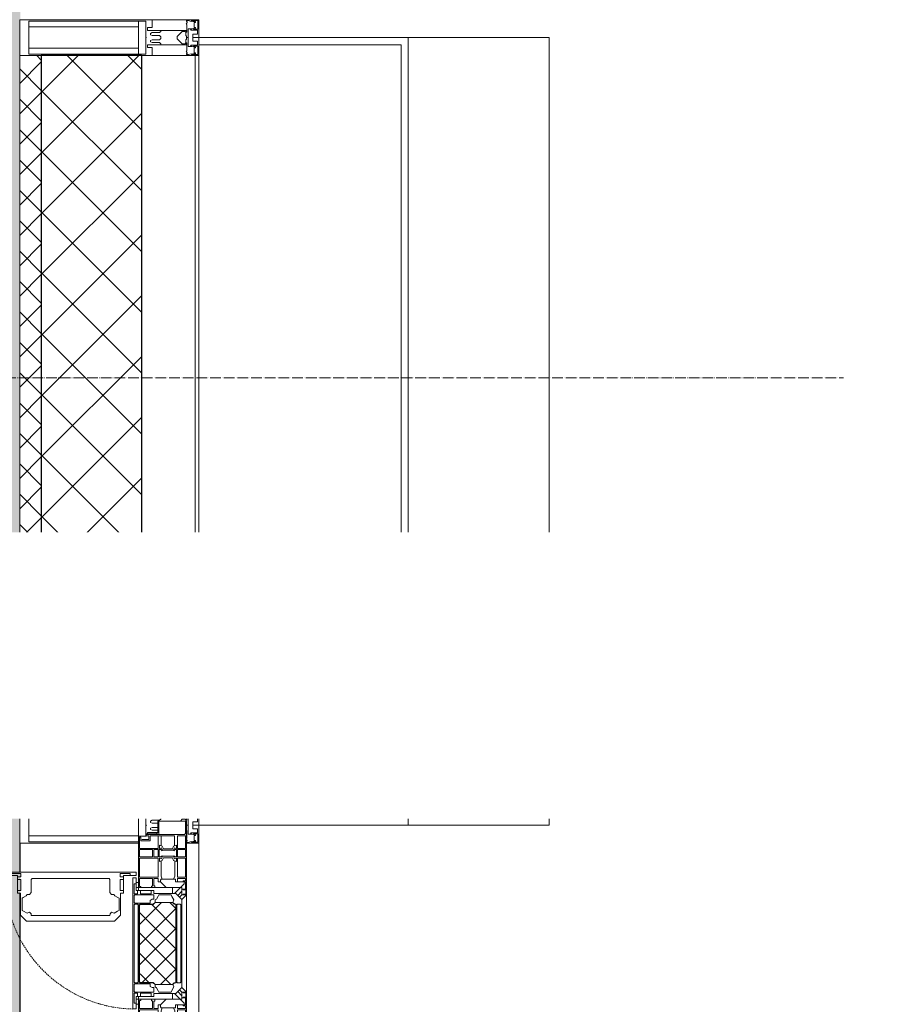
# Model space of a CAD drawing. Header units: millimetres. Extents: x -535184 to 178656, y -69521 to 68256.
# Tile 356 of 460: x -154803 to -153594, y 43697 to 45072. Entities that reach past the tile are written whole.
import ezdxf
from ezdxf import colors
from ezdxf.entities.mleader import LeaderData, LeaderLine
from ezdxf.math import Vec2, Vec3

# ---------------------------------------------------------------- set-up
doc = ezdxf.new("R2010")
doc.units = ezdxf.units.MM
for name, pattern in [('-D1-02х01', [3, 2, -1]), ('-D1d1-15x02', [19, 15, -2, 0, -2]), ('DASHDOT', [25.4, 12.7, -6.35, 0, -6.35])]:
    doc.linetypes.add(name, pattern=pattern)
for name, color, linetype, lineweight in [('_0', 7, 'Continuous', 13), ('A-COLS', 7, 'Continuous', 5), ('A-DETL-GENF', 7, 'Continuous', 5), ('A-GLAZ', 7, 'Continuous', 5), ('A-GLAZ-CURT', 8, 'Continuous', 5), ('A-GLAZ-CWMG', 8, 'Continuous', 5), ('A-WALL', 7, 'Continuous', 5), ('A-WALL-FNSH', 8, 'Continuous', 5), ('dim_razv', 93, 'DASHDOT', 9), ('I-WALL', 7, 'Continuous', 5), ('S-GRID', 7, 'Continuous', 5)]:
    doc.layers.add(name, color=color, linetype=linetype, lineweight=lineweight)
doc.styles.add('In tre', font='isocpeur.ttf', dxfattribs={"width": 0.8, "oblique": 10})

# ---------------------------------------------------------------- blocks, each defined once
blk = doc.blocks.new('Rectangular Mullion - 50Wx250H-2623690-50_AS_M_L11')
at = {"layer": 'A-DETL-GENF'}
for p, q in [((-25, 65.2), (-25, 250)), ((-25, 250), (0, 250)), ((25, 250), (0, 250)), ((25, 65.2), (25, 250)), ((-23, 237.3), (0, 237.3)), ((-23, 237.3), (-23, 73.6)), ((-14.9, 84), (-14.9, 237.3)), ((23, 237.3), (0, 237.3)), ((14.9, 84), (14.9, 237.3)), ((23, 237.3), (23, 73.6)), ((0, 84), (-23, 84)), ((0, 84), (23, 84)), ((-0.5, 73.6), (-23, 73.6)), ((-14, 71.3), (-14, 65.2)), ((-10, 71.3), (-14, 71.3)), ((-10, 53), (-10, 71.3)), ((0.5, 73.6), (23, 73.6)), ((10, 71.3), (14, 71.3)), ((10, 53), (10, 71.3)), ((14, 71.3), (14, 65.2)), ((-14, 65.2), (-25, 65.2)), ((-7, 65.2), (-5.9, 67.3)), ((-7, 65.2), (-7, 54.7)), ((-4.1, 67.3), (-5.9, 67.3)), ((-4.1, 67.3), (-2.9, 65.1)), ((-2.9, 65.1), (-2.9, 54.6)), ((4.1, 67.3), (2.9, 65.1)), ((2.9, 65.1), (2.9, 54.6)), ((4.1, 67.3), (5.9, 67.3)), ((7, 65.2), (5.9, 67.3)), ((7, 65.2), (7, 54.7)), ((14, 65.2), (25, 65.2)), ((-8.7, 53), (-10, 53)), ((-10, 53), (-10, 17)), ((-8.7, 53), (-7, 54.7)), ((-1.3, 53), (-2.9, 54.6)), ((0, 53), (-1.3, 53)), ((0, 53), (1.3, 53)), ((1.3, 53), (2.9, 54.6)), ((8.7, 53), (7, 54.7)), ((8.7, 53), (10, 53)), ((10, 53), (10, 17)), ((-8.5, 23), (-1.5, 30)), ((-1.5, 30), (0, 30)), ((1.5, 30), (0, 30)), ((8.5, 23), (1.5, 30)), ((-23.8, 14.6), (-25, 14.2)), ((-25, 0), (-25, 14.2)), ((-22.3, 17), (-23.8, 17)), ((-23.8, 17), (-23.8, 14.6)), ((-22.5, 10.6), (-23.8, 14.6)), ((-22.3, 17), (-22.3, 16)), ((-22.3, 16), (-21.3, 16)), ((-19, 17.6), (-21.3, 16)), ((-18.4, 16.6), (-19, 17.6)), ((-7.4, 16.6), (-18.4, 16.6)), ((-12.2, 9), (-12.2, 14.8)), ((-12.2, 14.8), (0, 14.8)), ((-10, 17), (-7.5, 17)), ((-8.5, 18.5), (-8.5, 23)), ((-7.5, 18.5), (-8.5, 18.5)), ((-7.5, 17), (-7.5, 18.5)), ((-7.4, 18), (-7.4, 16.6)), ((-2.6, 18), (-7.4, 18)), ((-2.6, 18), (-2.6, 16.8)), ((-2.6, 16.8), (0, 16.8)), ((2.6, 16.8), (0, 16.8)), ((0, 14.8), (0, 16.8)), ((0, 14.8), (0, 16.8)), ((12.2, 14.8), (0, 14.8)), ((2.6, 18), (2.6, 16.8)), ((2.6, 18), (7.4, 18)), ((7.4, 18), (7.4, 16.6)), ((7.4, 16.6), (18.4, 16.6)), ((7.5, 18.5), (8.5, 18.5)), ((7.5, 17), (7.5, 18.5)), ((10, 17), (7.5, 17)), ((8.5, 18.5), (8.5, 23)), ((12.2, 9), (12.2, 14.8)), ((18.4, 16.6), (19, 17.6)), ((19, 17.6), (21.3, 16)), ((22.3, 16), (21.3, 16)), ((22.3, 17), (22.3, 16)), ((22.3, 17), (23.8, 17)), ((22.5, 10.6), (23.8, 14.6)), ((23.8, 17), (23.8, 14.6)), ((23.8, 14.6), (25, 14.2)), ((25, 0), (25, 14.2)), ((-22.5, 10.6), (-23.7, 9.9)), ((-23.7, 1.3), (-23.7, 9.9)), ((-23.7, 1.3), (-11.8, 1.3)), ((-23.2, 10.2), (-22.5, 8)), ((-22.5, 8), (-22.5, 4.5)), ((-21.3, 4.5), (-22.5, 4.5)), ((-21.3, 4.5), (-21.3, 6.5)), ((-21.3, 6.5), (-14.2, 6.5)), ((-14.2, 6.5), (-14.2, 4.5)), ((-13.2, 4.5), (-14.2, 4.5)), ((-13.2, 4.5), (-12.2, 7.2)), ((-12.7, 7.6), (-11.3, 11.4)), ((-12.7, 7.6), (-11.8, 6.9)), ((-11.8, 1.3), (-11.8, 6.9)), ((-10.5, 11.2), (-11.3, 11.4)), ((-10.5, 1.5), (-10.5, 11.2)), ((-4.8, 1.5), (-10.5, 1.5)), ((0, 8), (-4.8, 8)), ((-4.8, 1.5), (-4.8, 8)), ((0, 0), (0, 8)), ((0, 8), (4.8, 8)), ((0, 0), (0, 8)), ((4.8, 1.5), (4.8, 8)), ((4.8, 1.5), (10.5, 1.5)), ((10.5, 11.2), (11.3, 11.4)), ((10.5, 1.5), (10.5, 11.2)), ((12.7, 7.6), (11.3, 11.4)), ((12.7, 7.6), (11.8, 6.9)), ((11.8, 1.3), (11.8, 6.9)), ((23.7, 1.3), (11.8, 1.3)), ((13.2, 4.5), (12.2, 7.2)), ((13.2, 4.5), (14.2, 4.5)), ((21.3, 6.5), (14.2, 6.5)), ((14.2, 6.5), (14.2, 4.5)), ((21.3, 4.5), (21.3, 6.5)), ((21.3, 4.5), (22.5, 4.5)), ((22.5, 10.6), (23.7, 9.9)), ((23.2, 10.2), (22.5, 8)), ((22.5, 8), (22.5, 4.5)), ((23.7, 1.3), (23.7, 9.9)), ((-25, 0), (0, 0)), ((25, 0), (0, 0))]:
    blk.add_line(p, q, dxfattribs=at)
for centre, start, end in [((-0.5, 73.1), 360, 90), ((0.5, 73.1), 90, 180)]:
    blk.add_arc(centre, 0.5, start, end, dxfattribs=at)
blk = doc.blocks.new('Rectangular Mullion - R_StandardFrame_50Wx250H-4796333-50_AS_M_L11')
at = {"layer": 'A-GLAZ-CWMG', "lineweight": 9}
for p, q in [((-25, -250), (-25, 0)), ((-25, 0), (25, 0)), ((25, 0), (25, -250)), ((25, -250), (-25, -250))]:
    blk.add_line(p, q, dxfattribs=at)
blk = doc.blocks.new('Rectangular Mullion - 50Wx250H-V1-50_AS_M_L11')
at = {"layer": 'A-DETL-GENF'}
for p, q in [((-25, 84), (-25, 250)), ((-25, 250), (0, 250)), ((25, 250), (0, 250)), ((25, 65.2), (25, 250)), ((-23, 237.3), (0, 237.3)), ((-23, 237.3), (-23, 84)), ((-14.9, 84), (-14.9, 237.3)), ((23, 237.3), (0, 237.3)), ((14.9, 84), (14.9, 237.3)), ((23, 237.3), (23, 73.6)), ((0, 84), (-15, 84)), ((0, 84), (23, 84)), ((-0.5, 73.6), (-15, 73.6)), ((-10, 71.3), (-12, 71.3)), ((-10, 57.4), (-10, 71.3)), ((0.5, 73.6), (23, 73.6)), ((10, 71.3), (14, 71.3)), ((10, 53), (10, 71.3)), ((14, 71.3), (14, 65.2)), ((-7, 65.2), (-5.9, 67.3)), ((-7, 65.2), (-7, 57)), ((-4.1, 67.3), (-5.9, 67.3)), ((-4.1, 67.3), (-2.9, 65.1)), ((-2.9, 65.1), (-2.9, 57)), ((4.1, 67.3), (2.9, 65.1)), ((2.9, 65.1), (2.9, 57)), ((4.1, 67.3), (5.9, 67.3)), ((7, 65.2), (5.9, 67.3)), ((7, 65.2), (7, 54.7)), ((14, 65.2), (25, 65.2)), ((8.7, 53), (7, 54.7)), ((8.7, 53), (10, 53)), ((10, 53), (10, 17)), ((-23.8, 14.6), (-25, 14.2)), ((-25, 0), (-25, 14.2)), ((-23.8, 17), (-23.8, 14.6)), ((-22.5, 10.6), (-23.8, 14.6)), ((-22.3, 17), (-22.3, 16)), ((-22.3, 16), (-21.3, 16)), ((-19.9, 17), (-21.3, 16)), ((-7.4, 16.6), (-18.4, 16.6)), ((-12.2, 9), (-12.2, 14.8)), ((-12.2, 14.8), (0, 14.8)), ((-2.6, 16.8), (0, 16.8)), ((2.6, 16.8), (0, 16.8)), ((0, 14.8), (0, 16.8)), ((0, 14.8), (0, 16.8)), ((12.2, 14.8), (0, 14.8)), ((8.5, 23), (6, 25.5)), ((6, 18), (7.4, 18)), ((7.4, 18), (7.4, 16.6)), ((7.4, 16.6), (18.4, 16.6)), ((7.5, 18.5), (8.5, 18.5)), ((7.5, 17), (7.5, 18.5)), ((10, 17), (7.5, 17)), ((8.5, 18.5), (8.5, 23)), ((12.2, 9), (12.2, 14.8)), ((18.4, 16.6), (19, 17.6)), ((19, 17.6), (21.3, 16)), ((22.3, 16), (21.3, 16)), ((22.3, 17), (22.3, 16)), ((22.3, 17), (23.8, 17)), ((22.5, 10.6), (23.8, 14.6)), ((23.8, 17), (23.8, 14.6)), ((23.8, 14.6), (25, 14.2)), ((25, 0), (25, 14.2)), ((-22.5, 10.6), (-23.7, 9.9)), ((-23.7, 1.3), (-23.7, 9.9)), ((-23.7, 1.3), (-11.8, 1.3)), ((-23.2, 10.2), (-22.5, 8)), ((-22.5, 8), (-22.5, 4.5)), ((-21.3, 4.5), (-22.5, 4.5)), ((-21.3, 4.5), (-21.3, 6.5)), ((-21.3, 6.5), (-14.2, 6.5)), ((-14.2, 6.5), (-14.2, 4.5)), ((-13.2, 4.5), (-14.2, 4.5)), ((-13.2, 4.5), (-12.2, 7.2)), ((-12.7, 7.6), (-11.3, 11.4)), ((-12.7, 7.6), (-11.8, 6.9)), ((-11.8, 1.3), (-11.8, 6.9)), ((-10.5, 11.2), (-11.3, 11.4)), ((-10.5, 1.5), (-10.5, 11.2)), ((-4.8, 1.5), (-10.5, 1.5)), ((0, 8), (-4.8, 8)), ((-4.8, 1.5), (-4.8, 8)), ((0, 0), (0, 8)), ((0, 8), (4.8, 8)), ((0, 0), (0, 8)), ((4.8, 1.5), (4.8, 8)), ((4.8, 1.5), (10.5, 1.5)), ((10.5, 11.2), (11.3, 11.4)), ((10.5, 1.5), (10.5, 11.2)), ((12.7, 7.6), (11.3, 11.4)), ((12.7, 7.6), (11.8, 6.9)), ((11.8, 1.3), (11.8, 6.9)), ((23.7, 1.3), (11.8, 1.3)), ((13.2, 4.5), (12.2, 7.2)), ((13.2, 4.5), (14.2, 4.5)), ((21.3, 6.5), (14.2, 6.5)), ((14.2, 6.5), (14.2, 4.5)), ((21.3, 4.5), (21.3, 6.5)), ((21.3, 4.5), (22.5, 4.5)), ((22.5, 10.6), (23.7, 9.9)), ((23.2, 10.2), (22.5, 8)), ((22.5, 8), (22.5, 4.5)), ((23.7, 1.3), (23.7, 9.9)), ((-25, 0), (0, 0)), ((25, 0), (0, 0))]:
    blk.add_line(p, q, dxfattribs=at)
for centre, start, end in [((-0.5, 73.1), 360, 90), ((0.5, 73.1), 90, 180)]:
    blk.add_arc(centre, 0.5, start, end, dxfattribs=at)
blk = doc.blocks.new('Rectangular Mullion - R_StandardFrame_50Wx250H-4796332-50_AS_M_L11')
at = {"layer": 'A-GLAZ-CWMG', "lineweight": 9}
for p, q in [((-25, -17), (-25, 0)), ((-25, 0), (25, 0)), ((25, 0), (25, -250)), ((-25, -250), (-25, -84)), ((25, -250), (-25, -250))]:
    blk.add_line(p, q, dxfattribs=at)
blk = doc.blocks.new('A_PAN_Створка - 383мм-V6-50_AS_M_L11')
at = {"layer": 'A-GLAZ-CURT'}
h = blk.add_hatch(dxfattribs=at)
h.set_pattern_fill('FP_11', color=256, style=0, pattern_type=2)
h.set_pattern_definition([(315, (-17560, 37700), (14.142136, 14.142136), []), (45, (-17560, 37700), (-14.142136, 14.142136), [])])
h.paths.add_polyline_path([(-57.2, 60.8), (-57.2, 36.4), (-54.9, 34.1), (-54.5, 31.8), (54.5, 31.8), (54.9, 34.1), (57.2, 36.4), (57.2, 60.8), (54.6, 63.4), (53.6, 82.7), (-54.6, 81.8), (-54.6, 63.4)])
at = {"layer": 'A-DETL-GENF', "color": 9, "true_color": 0xc8c8c8}
for p, q in [((95.1, 270.5), (95.1, 252.9)), ((99.6, 270.5), (95.1, 270.5)), ((97.9, 262.4), (95.1, 262.4)), ((97.9, 262.4), (97.9, 248.4)), ((99.6, 270.5), (99.6, 87.5)), ((39.7, 249), (31.1, 240.4)), ((70.1, 249), (39.7, 249)), ((70.1, 252.9), (70.1, 249)), ((95.1, 252.9), (70.1, 252.9)), ((74.1, 248.4), (74.1, 252.9)), ((89.1, 248.4), (74.1, 248.4)), ((89.1, 252.9), (89.1, 248.4)), ((93.1, 248.4), (93.1, 252.9)), ((97.9, 248.4), (93.1, 248.4)), ((31.1, 117.6), (31.1, 240.4)), ((41.4, 234.2), (39.1, 233.8)), ((39.1, 179), (39.1, 233.8)), ((41.4, 234.2), (43.5, 236.3)), ((45, 244.7), (42.3, 239.8)), ((42.3, 239.8), (43.5, 236.3)), ((45.9, 246.8), (45, 244.7)), ((63.3, 246.8), (45.9, 246.8)), ((64.1, 245), (63.3, 246.8)), ((64.1, 245), (66.7, 241)), ((66.7, 241), (68.6, 239.7)), ((68.6, 239.7), (68.6, 236.4)), ((68.6, 236.4), (71.1, 233.9)), ((71.1, 233.9), (89.5, 233.9)), ((89.5, 233.9), (90.6, 232.8)), ((90.6, 125.2), (90.6, 232.8)), ((39.1, 179), (39.1, 124.2)), ((41.4, 123.8), (39.1, 124.2)), ((41.4, 123.8), (43.5, 121.7)), ((68.6, 121.6), (71.1, 124.1)), ((71.1, 124.1), (89.5, 124.1)), ((89.5, 124.1), (90.6, 125.2)), ((39.7, 109), (31.1, 117.6)), ((42.3, 118.2), (43.5, 121.7)), ((45, 113.3), (42.3, 118.2)), ((45.9, 111.2), (45, 113.3)), ((63.3, 111.2), (45.9, 111.2)), ((64.1, 113), (63.3, 111.2)), ((64.1, 113), (66.7, 117)), ((66.7, 117), (68.6, 118.3)), ((68.6, 118.3), (68.6, 121.6)), ((70.1, 109), (39.7, 109)), ((70.1, 105.1), (70.1, 109)), ((95.1, 105.1), (70.1, 105.1)), ((74.1, 109.6), (74.1, 105.1)), ((89.1, 109.6), (74.1, 109.6)), ((89.1, 105.1), (89.1, 109.6)), ((93.1, 109.6), (93.1, 105.1)), ((97.9, 109.6), (93.1, 109.6)), ((95.1, 87.5), (95.1, 105.1)), ((97.9, 95.6), (97.9, 109.6)), ((97.9, 95.6), (95.1, 95.6)), ((99.6, 87.5), (95.1, 87.5))]:
    blk.add_line(p, q, dxfattribs=at)
at = {"layer": 'A-DETL-GENF'}
for p, q in [((-91.5, 92), (-91.5, 87.5)), ((-91.5, 92), (91.5, 92)), ((-91.5, 87.5), (-73.9, 87.5)), ((-83.4, 90.3), (-69.4, 90.3)), ((-83.4, 90.3), (-83.4, 87.5)), ((-73.9, 87.5), (-73.9, 62.5)), ((-69.4, 85.5), (-73.9, 85.5)), ((-69.4, 90.3), (-69.4, 85.5)), ((-67.9, 89.3), (-66.9, 90.3)), ((-67.9, 62.5), (-67.9, 89.3)), ((-66.9, 90.3), (-57.4, 90.3)), ((-57.4, 90.3), (-56.4, 89.4)), ((-56.4, 89.4), (-56.4, 67.7)), ((-53.9, 90.3), (-54.9, 89.3)), ((-54.9, 89.3), (-54.9, 85.6)), ((-54.9, 85.6), (-53.9, 84.6)), ((-54.9, 81.9), (-53.8, 83)), ((-53.6, 82.7), (-54.6, 81.8)), ((53.9, 90.3), (-53.9, 90.3)), ((-53.9, 84.6), (53.9, 84.6)), ((53.8, 83), (-53.8, 83)), ((53.6, 82.7), (-53.6, 82.7)), ((54.6, 81.8), (53.6, 82.7)), ((54.9, 81.9), (53.8, 83)), ((53.9, 90.3), (54.9, 89.3)), ((54.9, 85.6), (53.9, 84.6)), ((54.9, 89.3), (54.9, 85.6)), ((57.4, 90.3), (56.4, 89.4)), ((56.4, 89.4), (56.4, 67.7)), ((66.9, 90.3), (57.4, 90.3)), ((67.9, 89.3), (66.9, 90.3)), ((67.9, 62.5), (67.9, 89.3)), ((69.4, 90.3), (69.4, 85.5)), ((83.4, 90.3), (69.4, 90.3)), ((69.4, 85.5), (73.9, 85.5)), ((91.5, 87.5), (73.9, 87.5)), ((73.9, 87.5), (73.9, 62.5)), ((83.4, 90.3), (83.4, 87.5)), ((91.5, 92), (91.5, 87.5)), ((-73.9, 81.5), (-69.4, 81.5)), ((-69.4, 81.5), (-69.4, 66.5)), ((-54.9, 63.5), (-54.9, 81.9)), ((-54.6, 81.8), (-54.6, 63.4)), ((54.6, 63.4), (54.6, 81.8)), ((54.9, 63.5), (54.9, 81.9)), ((69.4, 81.5), (69.4, 66.5)), ((73.9, 81.5), (69.4, 81.5)), ((-69.4, 66.5), (-73.9, 66.5)), ((-73.9, 62.5), (-70, 62.5)), ((-70, 62.5), (-70, 32.1)), ((-61.7, 62.5), (-67.9, 62.5)), ((-66, 56.5), (-67.8, 55.7)), ((-67.8, 55.7), (-67.8, 38.3)), ((-66, 56.5), (-62, 59.1)), ((-62, 59.1), (-60.7, 61)), ((-60.1, 67.7), (-61.7, 64.9)), ((-61.7, 64.9), (-61.7, 62.5)), ((-60.7, 61), (-57.4, 61)), ((-56.4, 67.7), (-60.1, 67.7)), ((-57.4, 61), (-54.9, 63.5)), ((-54.6, 63.4), (-57.2, 60.8)), ((-57.2, 60.8), (-57.2, 36.4)), ((57.2, 60.8), (54.6, 63.4)), ((57.4, 61), (54.9, 63.5)), ((56.4, 67.7), (60.1, 67.7)), ((57.2, 36.4), (57.2, 60.8)), ((60.7, 61), (57.4, 61)), ((60.1, 67.7), (61.7, 64.9)), ((62, 59.1), (60.7, 61)), ((61.7, 64.9), (61.7, 62.5)), ((61.7, 62.5), (67.9, 62.5)), ((66, 56.5), (62, 59.1)), ((66, 56.5), (67.8, 55.7)), ((67.8, 55.7), (67.8, 38.3)), ((69.4, 66.5), (73.9, 66.5)), ((70, 62.5), (70, 32.1)), ((73.9, 62.5), (70, 62.5)), ((-70, 32.1), (-61.4, 23.5)), ((-67.8, 38.3), (-65.7, 37.4)), ((-65.7, 37.4), (-60.8, 34.7)), ((-60.8, 34.7), (-57.3, 35.9)), ((-55.2, 33.8), (-57.3, 35.9)), ((-57.2, 36.4), (-54.9, 34.1)), ((-55.2, 33.8), (-54.8, 31.5)), ((-54.9, 34.1), (-54.5, 31.8)), ((-53.9, 30.5), (-54.9, 29.5)), ((-54.9, 29.5), (-54.9, 25.8)), ((0, 31.5), (-54.8, 31.5)), ((-54.5, 31.8), (54.5, 31.8)), ((53.9, 30.5), (-53.9, 30.5)), ((0, 31.5), (54.8, 31.5)), ((53.9, 30.5), (54.9, 29.5)), ((54.5, 31.8), (54.9, 34.1)), ((55.2, 33.8), (54.8, 31.5)), ((54.9, 34.1), (57.2, 36.4)), ((54.9, 29.5), (54.9, 25.8)), ((55.2, 33.8), (57.3, 35.9)), ((60.8, 34.7), (57.3, 35.9)), ((65.7, 37.4), (60.8, 34.7)), ((70, 32.1), (61.4, 23.5)), ((67.8, 38.3), (65.7, 37.4)), ((61.4, 23.5), (-61.4, 23.5)), ((-54.9, 25.8), (-53.9, 24.8)), ((-53.9, 24.8), (53.9, 24.8)), ((54.9, 25.8), (53.9, 24.8))]:
    blk.add_line(p, q, dxfattribs=at)
at = {"layer": 'A-GLAZ'}
for p, q in [((-150, 84), (-78, 84)), ((-150, 73.5), (-150, 84)), ((-148.5, 82.5), (-132.4, 82.5)), ((-148.5, 81), (-148.5, 82.5)), ((-132.4, 56.6), (-132.4, 82.5)), ((-131, 82.5), (-120.8, 82.5)), ((-131, 82.5), (-131, 64.6)), ((-120.8, 82.5), (-120.8, 64.6)), ((-119.3, 82.5), (-92.5, 82.5)), ((-119.3, 56.6), (-119.3, 82.5)), ((-92.5, 56.6), (-92.5, 82.5)), ((-91.5, 92), (91.5, 92)), ((-91.5, 87.5), (-91.5, 92)), ((-73.9, 87.5), (-91.5, 87.5)), ((-90.8, 82.5), (-79.5, 82.5)), ((-90.8, 64.6), (-90.8, 82.5)), ((-85, 84), (-85, 87.5)), ((-85, 87.5), (-78, 87.5)), ((-78, 84), (-85, 84)), ((-79.5, 82.5), (-79.5, 80.6)), ((-78, 87.5), (-78, 84)), ((-78, 84), (-73.9, 84)), ((-78, 84), (-78, 23.5)), ((-73.9, 62.5), (-73.9, 87.5)), ((73.9, 87.5), (73.9, 62.5)), ((91.5, 87.5), (73.9, 87.5)), ((73.9, 84), (78, 84)), ((78, 87.5), (78, 84)), ((85, 87.5), (78, 87.5)), ((78, 84), (85, 84)), ((78, 84), (150, 84)), ((78, 23.5), (78, 84)), ((90.8, 82.5), (79.5, 82.5)), ((79.5, 82.5), (79.5, 80.6)), ((85, 84), (85, 87.5)), ((90.8, 64.6), (90.8, 82.5)), ((91.5, 92), (91.5, 87.5)), ((119.3, 82.5), (92.5, 82.5)), ((92.5, 56.6), (92.5, 82.5)), ((119.3, 56.6), (119.3, 82.5)), ((120.8, 82.5), (120.8, 64.6)), ((131, 82.5), (120.8, 82.5)), ((131, 82.5), (131, 64.6)), ((132.4, 56.6), (132.4, 82.5)), ((148.5, 82.5), (132.4, 82.5)), ((148.5, 81), (148.5, 82.5)), ((150, 84), (150, 73.5)), ((-153, 73.5), (-150, 73.5)), ((-153, 60), (-153, 73.5)), ((-152, 20), (-152, 73.5)), ((-150.5, 69.5), (-150.5, 73.5)), ((-145, 69.5), (-150.5, 69.5)), ((-143.5, 81), (-148.5, 81)), ((-145, 69.5), (-145, 79.5)), ((-143.5, 68), (-143.5, 81)), ((-79.5, 80.6), (-78, 80.6)), ((79.5, 80.6), (78, 80.6)), ((143.5, 81), (148.5, 81)), ((143.5, 68), (143.5, 81)), ((145, 69.5), (145, 79.5)), ((145, 69.5), (150.5, 69.5)), ((150, 73.5), (153, 73.5)), ((150.5, 69.5), (150.5, 73.5)), ((152, 20), (152, 73.5)), ((153, 73.5), (153, 60)), ((-171, 57), (-156, 57)), ((-171, 17), (-171, 57)), ((-171, 55.5), (-152, 55.5)), ((-150.5, 33.6), (-150.5, 68)), ((-150.5, 68), (-143.5, 68)), ((-150.5, 56.6), (-132.4, 56.6)), ((-131, 64.6), (-120.8, 64.6)), ((-131, 56.5), (-131, 62.6)), ((-120.8, 62.6), (-131, 62.6)), ((-131, 56.5), (-120.8, 56.5)), ((-131, 55.1), (-131, 52.7)), ((-120.8, 55.1), (-131, 55.1)), ((-120.8, 56.5), (-120.8, 62.6)), ((-120.8, 55.1), (-120.8, 52.7)), ((-92.5, 56.6), (-119.3, 56.6)), ((-80.1, 64.6), (-90.8, 64.6)), ((-90.8, 62.7), (-90.8, 56.6)), ((-80.4, 62.7), (-90.8, 62.7)), ((-90.8, 56.6), (-85.9, 56.6)), ((-85.9, 56.6), (-85.9, 53.5)), ((-80.4, 61.1), (-80.4, 62.7)), ((-78, 61.1), (-80.4, 61.1)), ((-80.1, 66.1), (-80.1, 64.6)), ((-78, 66.1), (-80.1, 66.1)), ((-78, 66.1), (-78, 61.1)), ((-70, 62.5), (-73.9, 62.5)), ((-70, 32.1), (-70, 62.5)), ((70, 62.5), (70, 32.1)), ((73.9, 62.5), (70, 62.5)), ((78, 66.1), (78, 61.1)), ((78, 66.1), (80.1, 66.1)), ((78, 61.1), (80.4, 61.1)), ((80.1, 66.1), (80.1, 64.6)), ((80.1, 64.6), (90.8, 64.6)), ((80.4, 62.7), (90.8, 62.7)), ((80.4, 61.1), (80.4, 62.7)), ((85.9, 56.6), (85.9, 53.5)), ((90.8, 56.6), (85.9, 56.6)), ((90.8, 62.7), (90.8, 56.6)), ((92.5, 56.6), (119.3, 56.6)), ((131, 64.6), (120.8, 64.6)), ((120.8, 56.5), (120.8, 62.6)), ((120.8, 62.6), (131, 62.6)), ((131, 56.5), (120.8, 56.5)), ((120.8, 55.1), (120.8, 52.7)), ((120.8, 55.1), (131, 55.1)), ((131, 56.5), (131, 62.6)), ((131, 55.1), (131, 52.7)), ((150.5, 56.6), (132.4, 56.6)), ((150.5, 68), (143.5, 68)), ((150.5, 33.6), (150.5, 68)), ((171, 55.5), (152, 55.5)), ((156, 57), (171, 57)), ((171, 57), (171, 17)), ((-136.4, 52.4), (-150.5, 52.4)), ((-137.2, 54.8), (-135.8, 50.8)), ((-132.5, 54.8), (-137.2, 54.8)), ((-132.1, 49), (-135.8, 50.8)), ((-132.5, 53.8), (-133.4, 52)), ((-133.4, 52), (-130.1, 50.4)), ((-132.5, 53.8), (-132.5, 54.8)), ((-132.1, 49), (-132.1, 36.8)), ((-129.4, 51.1), (-131, 52.7)), ((-130.1, 50.4), (-129.4, 51.1)), ((-130.1, 35.3), (-130.1, 50.4)), ((-122.4, 51.1), (-120.8, 52.7)), ((-121.7, 50.4), (-122.4, 51.1)), ((-118.4, 52), (-121.7, 50.4)), ((-121.7, 35.3), (-121.7, 50.4)), ((-119.7, 49), (-115.9, 50.8)), ((-119.7, 49), (-119.7, 36.8)), ((-119.3, 54.8), (-114.6, 54.8)), ((-119.3, 53.8), (-119.3, 54.8)), ((-119.3, 53.8), (-118.4, 52)), ((-114.6, 54.8), (-115.9, 50.8)), ((-94.1, 52.5), (-115.3, 52.5)), ((-89.9, 50.9), (-94.1, 52.5)), ((-89.9, 52.2), (-88.6, 53.5)), ((-89.9, 52.2), (-89.9, 50.9)), ((-89.9, 35.1), (-89.9, 50.9)), ((-85.9, 53.5), (-88.6, 53.5)), ((-85.9, 53.5), (-78, 45.6)), ((-78, 45.6), (-78, 36.8)), ((85.9, 53.5), (78, 45.6)), ((78, 45.6), (78, 36.8)), ((85.9, 53.5), (88.6, 53.5)), ((89.9, 52.2), (88.6, 53.5)), ((89.9, 50.9), (94.1, 52.5)), ((89.9, 52.2), (89.9, 50.9)), ((89.9, 35.1), (89.9, 50.9)), ((94.1, 52.5), (115.3, 52.5)), ((114.6, 54.8), (115.9, 50.8)), ((119.3, 54.8), (114.6, 54.8)), ((119.7, 49), (115.9, 50.8)), ((119.3, 53.8), (118.4, 52)), ((118.4, 52), (121.7, 50.4)), ((119.3, 53.8), (119.3, 54.8)), ((119.7, 49), (119.7, 36.8)), ((122.4, 51.1), (120.8, 52.7)), ((121.7, 50.4), (122.4, 51.1)), ((121.7, 35.3), (121.7, 50.4)), ((129.4, 51.1), (131, 52.7)), ((130.1, 50.4), (129.4, 51.1)), ((133.4, 52), (130.1, 50.4)), ((130.1, 35.3), (130.1, 50.4)), ((132.1, 49), (135.8, 50.8)), ((132.1, 49), (132.1, 36.8)), ((132.5, 54.8), (137.2, 54.8)), ((132.5, 53.8), (132.5, 54.8)), ((132.5, 53.8), (133.4, 52)), ((137.2, 54.8), (135.8, 50.8)), ((136.4, 52.4), (150.5, 52.4)), ((-136.3, 33.6), (-150.5, 33.6)), ((-150.5, 29.4), (-132.4, 29.4)), ((-150.5, 17), (-150.5, 29.4)), ((-137.2, 31), (-135.8, 35)), ((-132.5, 31), (-137.2, 31)), ((-132.1, 36.8), (-135.8, 35)), ((-133.4, 33.7), (-130.1, 35.3)), ((-132.5, 31.9), (-133.4, 33.7)), ((-132.5, 31.9), (-132.5, 31)), ((-132.4, 29.4), (-132.4, 18.6)), ((-129.4, 34.6), (-131, 33)), ((-131, 30.9), (-131, 33)), ((-120.8, 30.9), (-131, 30.9)), ((-131, 29.5), (-120.8, 29.5)), ((-131, 18.2), (-131, 29.5)), ((-130.1, 35.3), (-129.4, 34.6)), ((-121.7, 35.3), (-122.4, 34.6)), ((-122.4, 34.6), (-120.8, 33)), ((-118.4, 33.7), (-121.7, 35.3)), ((-120.8, 30.9), (-120.8, 33)), ((-120.8, 18.2), (-120.8, 29.5)), ((-119.7, 36.8), (-115.9, 35)), ((-119.3, 31.9), (-118.4, 33.7)), ((-119.3, 31.9), (-119.3, 31)), ((-119.3, 31), (-114.6, 31)), ((-92.5, 29.4), (-119.3, 29.4)), ((-119.3, 29.4), (-119.3, 18.6)), ((-114.6, 31), (-115.9, 35)), ((-94.1, 33.5), (-115.4, 33.5)), ((-89.9, 35.1), (-94.1, 33.5)), ((-92.5, 18.6), (-92.5, 29.4)), ((-90.8, 18.5), (-90.8, 29.4)), ((-90.8, 29.4), (-85.9, 29.4)), ((-89.9, 32.5), (-89.9, 35.1)), ((-85.9, 32.5), (-89.9, 32.5)), ((-85.9, 29.4), (-85.9, 32.5)), ((-85.9, 21.9), (-85.9, 29.4)), ((-70, 33.8), (-83.4, 20.4)), ((-78, 36.8), (-70, 36.8)), ((-67.2, 29.3), (-73, 23.5)), ((-70, 36.8), (-70, 33.8)), ((-61.4, 23.5), (-70, 32.1)), ((-64.6, 26.8), (-67.2, 29.3)), ((70, 32.1), (61.4, 23.5)), ((64.6, 26.8), (67.2, 29.3)), ((67.2, 29.3), (73, 23.5)), ((70, 36.8), (70, 33.8)), ((78, 36.8), (70, 36.8)), ((70, 33.8), (83.4, 20.4)), ((85.9, 32.5), (89.9, 32.5)), ((85.9, 29.4), (85.9, 32.5)), ((85.9, 21.9), (85.9, 29.4)), ((90.8, 29.4), (85.9, 29.4)), ((89.9, 35.1), (94.1, 33.5)), ((89.9, 32.5), (89.9, 35.1)), ((90.8, 18.5), (90.8, 29.4)), ((92.5, 18.6), (92.5, 29.4)), ((92.5, 29.4), (119.3, 29.4)), ((94.1, 33.5), (115.4, 33.5)), ((114.6, 31), (115.9, 35)), ((119.3, 31), (114.6, 31)), ((119.7, 36.8), (115.9, 35)), ((118.4, 33.7), (121.7, 35.3)), ((119.3, 31.9), (118.4, 33.7)), ((119.3, 31.9), (119.3, 31)), ((119.3, 29.4), (119.3, 18.6)), ((122.4, 34.6), (120.8, 33)), ((120.8, 30.9), (120.8, 33)), ((120.8, 30.9), (131, 30.9)), ((120.8, 18.2), (120.8, 29.5)), ((131, 29.5), (120.8, 29.5)), ((121.7, 35.3), (122.4, 34.6)), ((130.1, 35.3), (129.4, 34.6)), ((129.4, 34.6), (131, 33)), ((133.4, 33.7), (130.1, 35.3)), ((131, 30.9), (131, 33)), ((131, 18.2), (131, 29.5)), ((132.1, 36.8), (135.8, 35)), ((150.5, 29.4), (132.4, 29.4)), ((132.4, 29.4), (132.4, 18.6)), ((132.5, 31.9), (133.4, 33.7)), ((132.5, 31.9), (132.5, 31)), ((132.5, 31), (137.2, 31)), ((137.2, 31), (135.8, 35)), ((136.3, 33.6), (150.5, 33.6)), ((150.5, 17), (150.5, 29.4)), ((-171, 18.5), (-153.5, 18.5)), ((-67.9, 17), (-171, 17)), ((-153.5, 18.5), (-152, 20)), ((-132.4, 18.6), (-150.5, 18.6)), ((-120.8, 18.2), (-131, 18.2)), ((-119.3, 18.6), (-92.5, 18.6)), ((-87.3, 18.5), (-90.8, 18.5)), ((-87.3, 21.9), (-85.9, 21.9)), ((-87.3, 20.4), (-87.3, 21.9)), ((-87.3, 20.4), (-87.3, 18.5)), ((-84.8, 20.4), (-87.3, 20.4)), ((-85.9, 18.2), (-85.9, 20.4)), ((-75.9, 18.2), (-85.9, 18.2)), ((-83.4, 20.4), (-84.8, 20.4)), ((-78, 23.5), (-67.9, 23.5)), ((-75.9, 23.5), (-73, 23.5)), ((-75.9, 21.5), (-75.9, 23.5)), ((-75.9, 21.5), (-75.9, 18.2)), ((-74.9, 21.5), (-75.9, 21.5)), ((-74.9, 17.9), (-74.9, 21.5)), ((-68.9, 17.9), (-74.9, 17.9)), ((-68.9, 21.5), (-68.9, 17.9)), ((-67.9, 21.5), (-68.9, 21.5)), ((-67.9, 23.5), (-64.6, 26.8)), ((-67.9, 23.5), (-64.6, 26.8)), ((-67.9, 21.5), (-67.9, 23.5)), ((-67.9, 17), (-67.9, 23.5)), ((-61.4, 23.5), (-67.9, 17)), ((67.9, 17), (-67.9, 17)), ((-67.9, 17), (67.9, 17)), ((-64.6, 26.8), (-61.4, 23.5)), ((61.4, 23.5), (-61.4, 23.5)), ((61.4, 23.5), (64.6, 26.8)), ((67.9, 17), (61.4, 23.5)), ((67.9, 23.5), (64.6, 26.8)), ((64.6, 26.8), (67.9, 23.5)), ((67.9, 21.5), (67.9, 23.5)), ((67.9, 23.5), (67.9, 17)), ((67.9, 23.5), (78, 23.5)), ((67.9, 21.5), (68.9, 21.5)), ((171, 17), (67.9, 17)), ((68.9, 21.5), (68.9, 17.9)), ((68.9, 17.9), (74.9, 17.9)), ((75.9, 23.5), (73, 23.5)), ((74.9, 21.5), (75.9, 21.5)), ((74.9, 17.9), (74.9, 21.5)), ((75.9, 21.5), (75.9, 23.5)), ((75.9, 21.5), (75.9, 18.2)), ((75.9, 18.2), (85.9, 18.2)), ((83.4, 20.4), (84.8, 20.4)), ((84.8, 20.4), (87.3, 20.4)), ((87.3, 21.9), (85.9, 21.9)), ((85.9, 18.2), (85.9, 20.4)), ((87.3, 20.4), (87.3, 21.9)), ((87.3, 20.4), (87.3, 18.5)), ((87.3, 18.5), (90.8, 18.5)), ((119.3, 18.6), (92.5, 18.6)), ((120.8, 18.2), (131, 18.2)), ((132.4, 18.6), (150.5, 18.6)), ((153.5, 18.5), (152, 20)), ((171, 18.5), (153.5, 18.5))]:
    blk.add_line(p, q, dxfattribs=at)
at = {"layer": 'A-GLAZ', "linetype": '-D1-02х01'}
blk.add_arc((91.4, 87.5), 183, 88.8555, 178.5909, dxfattribs=at)
at = {"layer": 'A-GLAZ'}
for centre, start, end in [((-156, 60), 270, 360), ((156, 60), 180, 270)]:
    blk.add_arc(centre, 3, start, end, dxfattribs=at)
blk = doc.blocks.new('Rectangular Mullion - R_StandardFrame_50Wx250H-3337876-50_AS_M_L11')
at = {"layer": 'A-GLAZ-CWMG'}
for p, q in [((37450, 20709.6), (37450, 20750)), ((37700, 20470), (37700, 20750)), ((37450, 20470), (37450, 20680.1))]:
    blk.add_line(p, q, dxfattribs=at)
blk = doc.blocks.new('RST_AR_KMN_R22_B3_FCD_rvt-1-50_AS_M_L11')
at = {"layer": 'A-WALL'}
h = blk.add_hatch(dxfattribs=at)
h.set_pattern_fill('FP_6', color=256, style=0, pattern_type=2)
h.set_pattern_definition([(45, (0, 0), (-21.213203, 21.213203), []), (135, (0, 0), (-21.213203, -21.213203), [])])
h.paths.add_polyline_path([(37480, 17750), (37480, 18800), (37450, 18800), (37450, 17750)])
h = blk.add_hatch(dxfattribs=at)
h.set_pattern_fill('FP_7', color=256, style=0, pattern_type=2)
h.set_pattern_definition([(45, (0, 0), (-42.42641, 42.42641), []), (135, (0, 0), (-42.42641, -42.42641), [])])
h.paths.add_polyline_path([(37499.5, 17750), (37620, 17750), (37620, 18800), (37480, 18800), (37480, 17750)])
at = {"layer": 'A-COLS', "lineweight": 18}
for p, q in [((37992.7, 18825), (37700, 18825)), ((37700, 18825), (37700, 18815)), ((37992.7, 17725), (37992.7, 18825)), ((37700, 18815), (37982.6, 18815)), ((37982.6, 18815), (37982.6, 17735)), ((37982.6, 17735), (37700, 17735)), ((37700, 17735), (37700, 17725)), ((37700, 17725), (37992.7, 17725))]:
    blk.add_line(p, q, dxfattribs=at)
at = {"layer": 'A-COLS'}
for p, q in [((37992.7, 18825), (38189.7, 18825)), ((38189.7, 17725), (38189.7, 18825)), ((38189.7, 17725), (37992.7, 17725))]:
    blk.add_line(p, q, dxfattribs=at)
at = {"layer": 'A-WALL'}
for p, q in [((37480, 18800), (37450, 18800)), ((37450, 18800), (37450, 17750)), ((37695, 18800), (37620, 18800)), ((37695, 18800), (37695, 17750)), ((37450, 17750), (37480, 17750)), ((37620, 17750), (37695, 17750))]:
    blk.add_line(p, q, dxfattribs=at)
at = {"layer": 'A-WALL', "lineweight": 25}
for p, q in [((37620, 18800), (37480, 18800)), ((37480, 18800), (37480, 17750)), ((37620, 18800), (37620, 17750)), ((37480, 17750), (37620, 17750))]:
    blk.add_line(p, q, dxfattribs=at)
at = {"layer": 'A-WALL-FNSH'}
for p, q in [((37700, 18800), (37695, 18800)), ((37700, 17750), (37700, 18800)), ((37695, 17750), (37700, 17750))]:
    blk.add_line(p, q, dxfattribs=at)
at = {"layer": 'A-GLAZ-CURT', "lineweight": 5, "rotation": 89.99999999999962}
blk.add_blockref('A_PAN_Створка - 383мм-V6-50_AS_M_L11', (37700, 17560), dxfattribs=at)
at = {"layer": 'A-GLAZ-CWMG', "lineweight": 5, "rotation": 89.99999999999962}
for name, p in [('Rectangular Mullion - 50Wx250H-2623690-50_AS_M_L11', (37700, 18825)), ('Rectangular Mullion - 50Wx250H-V1-50_AS_M_L11', (37700, 17725))]:
    blk.add_blockref(name, p, dxfattribs=at)
at = {"layer": 'A-GLAZ-CWMG', "lineweight": 5, "extrusion": (0, 0, -1), "rotation": 90.00000000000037}
for name, p in [('Rectangular Mullion - R_StandardFrame_50Wx250H-4796333-50_AS_M_L11', (-37700, 18825)), ('Rectangular Mullion - R_StandardFrame_50Wx250H-4796332-50_AS_M_L11', (-37700, 17725))]:
    blk.add_blockref(name, p, dxfattribs=at)
at = {"layer": 'A-GLAZ-CWMG', "lineweight": 5}
blk.add_blockref('Rectangular Mullion - R_StandardFrame_50Wx250H-3337876-50_AS_M_L11', (0, -3050), dxfattribs=at)

msp = doc.modelspace()

# ---------------------------------------------------------------- hatches: boundary and pattern name
at = {"layer": '_0', "transparency": 33554534}
h = msp.add_hatch(color=252, dxfattribs=at)
h.dxf.hatch_style = 1
h.paths.add_polyline_path([(-186501.3, 32972.1), (-186502.9, 35272.1), (-186002.9, 35272.1), (-186002.9, 36222.1), (-183952.9, 36222.1), (-183952.9, 40272.1), (-179002.9, 40272.1), (-179002.9, 38772.1), (-177452.9, 38772.1), (-177452.9, 45172.1), (-185852.9, 45172.1), (-185852.9, 46972.1), (-186852.9, 46972.1), (-186852.9, 48972.1), (-184102.9, 48972.1), (-184102.9, 48272.1), (-183352.9, 48272.1), (-183352.9, 47272.1), (-163952.9, 47272.1), (-163952.9, 48972.1), (-160672.9, 48972.1), (-160672.9, 46972.1), (-161752.9, 46972.1), (-161752.9, 45172.1), (-169752.9, 45172.1), (-169752.9, 36222.1), (-161802.9, 36222.1), (-161802.9, 35822.1), (-161302.9, 35822.1), (-161302.9, 32972.1), (-163452.9, 32972.1), (-163452.9, 34122.1), (-183852.9, 34122.1), (-183852.9, 32972.1)], flags=16)
h.paths.add_polyline_path([(-192753.7, 55672.9), (-154802.1, 55672.9), (-154802.1, 25721.3), (-192753.7, 25721.3)])

# ---------------------------------------------------------------- linework, layer by layer
at = {"layer": 'I-WALL'}
for p, q in [((-154802.1, 43922.1), (-154802.1, 43881.7)), ((-154802.1, 43852.2), (-154802.1, 43642.1))]:
    msp.add_line(p, q, dxfattribs=at)
at = {"layer": 'S-GRID', "linetype": '-D1d1-15x02'}
msp.add_line((-195238.9, 44572.1), (-153652.3, 44572.1), dxfattribs=at)

# ---------------------------------------------------------------- block references
at = {"lineweight": 5}
msp.add_blockref('RST_AR_KMN_R22_B3_FCD_rvt-1-50_AS_M_L11', (-192252.9, 26222.1), dxfattribs=at)

# ---------------------------------------------------------------- next in the draw order: leaders
at = {"layer": 'dim_razv', "color": 0, "linetype": 'ByBlock'}
ml = msp.add_multileader_mtext('Standard', dxfattribs=at)
ml.set_content('Плитка керамогранитная, настенная', style='In tre')
ml.set_leader_properties()
ml.build(insert=Vec2(0, 0))
ml.multileader.update_dxf_attribs({"text_left_attachment_type": 6, "text_right_attachment_type": 6, "dogleg_length": 1, "arrow_head_size": 0, "scale": 50})
ctx = ml.context
ctx.base_point, ctx.scale, ctx.char_height, ctx.arrow_head_size, ctx.landing_gap_size, ctx.plane_origin = Vec3(-169197.3, 44016.4), 50, 200, 0, 4.5, Vec3(-167224, 45738.1)
ctx.left_attachment, ctx.right_attachment = 6, 6
notes = []
notes.append((ctx, [(1, (1, 1, 0), (-169247.3, 44016.4), (1, 0), 50, [(1, [(-172560.6, 42841.3)], 0, [])])]))
ctx.mtext.insert, ctx.mtext.width, ctx.mtext.defined_height, ctx.mtext.flow_direction = Vec3(-169192.8, 44256.4), 2725.292, 456.6, 5
ctx.mtext.has_bg_fill, ctx.mtext.bg_color, ctx.mtext.bg_scale_factor, ctx.mtext.bg_transparency, ctx.mtext.use_window_bg_color = 1, -1027028792, 1.5, 0, 1
for ctx, leaders in notes:
    for number, flags, end, landing, length, lines in leaders:
        leader = LeaderData()
        leader.index, (leader.has_last_leader_line, leader.has_dogleg_vector, leader.attachment_direction) = number, flags
        leader.last_leader_point, leader.dogleg_vector, leader.dogleg_length = Vec3(end), Vec3(landing), length
        for number, points, colour, breaks in lines:
            line = LeaderLine()
            line.index, line.vertices, line.color, line.breaks = number, Vec3.list(points), colors.encode_raw_color(colour), breaks
            leader.lines.append(line)
        ctx.leaders.append(leader)

doc.saveas('drawing.dxf')
